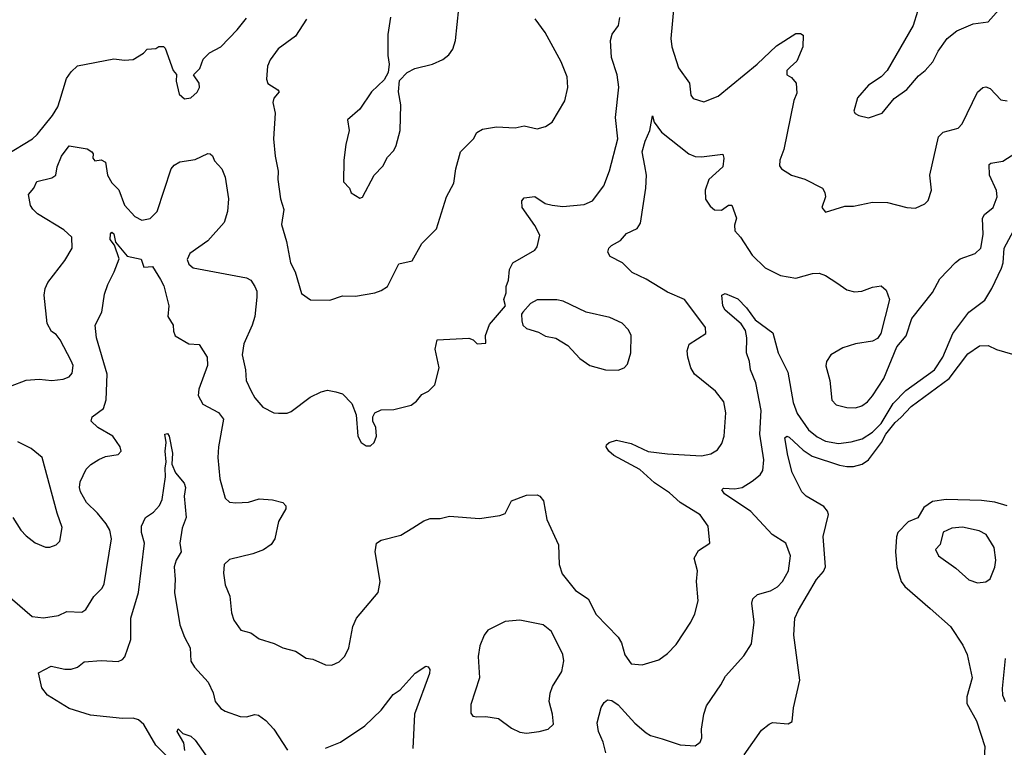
# Model space of a CAD drawing. Extents: x 1246230 to 1426786, y 660032 to 763141.
# Tile 297 of 566: x 1352654 to 1357261, y 679611 to 683012. Entities that reach past the tile are written whole.
import ezdxf

# ---------------------------------------------------------------- set-up
doc = ezdxf.new("R2010")
doc.units = 0

msp = doc.modelspace()

# ---------------------------------------------------------------- linework, layer by layer
at = {"layer": '0CON10XD'}
for points in [[(1356875, 683117.5), (1356834, 682985), (1356713.8, 682775), (1356684.3, 682745.7), (1356625, 682706.2), (1356575, 682646.7), (1356557.5, 682585), (1356563.6, 682573.6), (1356580, 682565), (1356625, 682553.8), (1356690, 682575), (1356745.8, 682644.2), (1356805, 682686.2), (1356860.3, 682749.7), (1356891.2, 682775), (1356926, 682815), (1356952, 682865), (1356994.2, 682925), (1357039.6, 682960.4), (1357115, 682992.5), (1357185, 683002.5), (1357247.4, 683072.6)], [(1355715.5, 683075), (1355701.5, 682925), (1355705.5, 682885.5), (1355737, 682787), (1355788, 682715), (1355795, 682660), (1355805, 682644), (1355855, 682628.6), (1355922, 682655), (1356105, 682804.5), (1356195, 682889.6), (1356285, 682947.5), (1356307.7, 682947.7), (1356320.7, 682940.7), (1356319.2, 682885), (1356290.9, 682819.1), (1356259.7, 682790.3), (1356243.3, 682775), (1356243.3, 682755), (1356265, 682742.5), (1356286.7, 682715), (1356290.7, 682669.3), (1356275.8, 682634.2), (1356228.8, 682405), (1356210.6, 682355), (1356209.7, 682329.7), (1356218.8, 682315), (1356265, 682285.8), (1356327.6, 682267.6), (1356410, 682225), (1356422, 682205), (1356423.8, 682185), (1356407.5, 682135), (1356425, 682113.3), (1356515, 682141.2), (1356555, 682140), (1356645, 682160), (1356715, 682158.1), (1356805, 682133.8), (1356845, 682132), (1356888.8, 682151.2), (1356905, 682167.5), (1356921.2, 682215), (1356912.5, 682285), (1356953.1, 682465), (1356975, 682486.7), (1357045.4, 682504.6), (1357064.6, 682525.4), (1357135, 682673.3), (1357160, 682695), (1357175, 682698), (1357195, 682690.8), (1357245, 682637.5), (1357275, 682632.9)], [(1352610.9, 681299.1), (1352685, 681327.8), (1352745, 681332.5), (1352805, 681325.6), (1352857.6, 681332.4), (1352885, 681342), (1352899.7, 681360.3), (1352904.2, 681395), (1352895, 681416.7), (1352843.8, 681515), (1352825, 681540), (1352803.3, 681555), (1352782.7, 681592.7), (1352768, 681725), (1352772.5, 681755), (1352785.8, 681784.2), (1352865, 681886.2), (1352899.2, 681945), (1352897.5, 681995), (1352860.2, 682030.2), (1352737.5, 682105), (1352715, 682126.2), (1352704.5, 682144.5), (1352695.6, 682195), (1352720, 682225), (1352734.4, 682255.6), (1352805, 682273.8), (1352823.3, 682285), (1352830, 682325), (1352850, 682375), (1352885, 682422.5), (1352969.1, 682409.1), (1352991.2, 682395), (1352997.5, 682385), (1352996.7, 682365), (1353005, 682352.5), (1353035, 682357.5), (1353055.6, 682345.6), (1353064.5, 682285), (1353085, 682249.2), (1353117.2, 682217.2), (1353144.6, 682145), (1353192, 682092), (1353225, 682074.5), (1353265, 682083.6), (1353296.9, 682115), (1353362.7, 682315), (1353377.3, 682332.7), (1353402.6, 682347.4), (1353475, 682358.5), (1353535, 682386.5), (1353545.6, 682385.6), (1353556.6, 682376.6), (1353565, 682352.5), (1353600, 682315), (1353615.7, 682275.7), (1353630.8, 682175), (1353625.7, 682115), (1353610, 682065), (1353535, 681978.6), (1353450.3, 681919.7), (1353438.3, 681891.7), (1353445, 681868.8), (1353465, 681851.9), (1353715, 681805.6), (1353735, 681794), (1353754.3, 681765), (1353763, 681743), (1353764.3, 681715), (1353753.9, 681625), (1353742.3, 681585), (1353702.6, 681497.4), (1353694.2, 681445), (1353710, 681375), (1353714.2, 681325), (1353737.1, 681275), (1353755, 681244), (1353791.5, 681201.5), (1353842.5, 681175), (1353865, 681172.5), (1353905, 681172.9), (1353925, 681180.8), (1354012.9, 681247.1), (1354065, 681272.9), (1354095, 681280.8), (1354132.9, 681272.9), (1354165, 681263.8), (1354208.3, 681218.3), (1354228.8, 681165), (1354236.7, 681065), (1354252.5, 681035), (1354275, 681020), (1354295, 681020), (1354313.3, 681035), (1354323.8, 681065), (1354320, 681105), (1354306.2, 681135), (1354306.7, 681155), (1354316.1, 681173.9), (1354345, 681188), (1354405, 681189.4), (1354485, 681210), (1354511.2, 681228.8), (1354535, 681260), (1354566.7, 681275), (1354596.2, 681305), (1354616.9, 681385), (1354597.3, 681472.7), (1354607.5, 681515), (1354755, 681524), (1354775.8, 681515.8), (1354795, 681497.5), (1354835, 681500), (1354833.9, 681536.1), (1354852.3, 681587.7), (1354927.5, 681675), (1354920, 681705), (1354930, 681735), (1354930, 681765), (1354941.2, 681795), (1354946.2, 681845), (1354961.2, 681875), (1355065, 681934.2), (1355075, 681950), (1355087.1, 682005), (1355065, 682050.8), (1355004.6, 682134.6), (1355004.3, 682165), (1355015, 682180), (1355065, 682185.6), (1355112.9, 682152.9), (1355145, 682144.6), (1355195, 682139.5), (1355295, 682148.1), (1355334, 682165), (1355387.1, 682235), (1355413.6, 682306.4), (1355453.3, 682455), (1355441.9, 682555), (1355457.4, 682697.4), (1355450, 682755), (1355423.1, 682835), (1355417.8, 682915), (1355425.5, 682944.5), (1355455.4, 682985), (1355462.4, 683022.4)], [(1354388.8, 683025), (1354376.4, 682943.6), (1354376.7, 682845), (1354383.3, 682805), (1354377.5, 682765), (1354359.3, 682730.7), (1354300, 682675), (1354245.9, 682594.1), (1354188, 682545), (1354195.8, 682495), (1354180.3, 682429.7), (1354170, 682355), (1354168.8, 682255), (1354197.5, 682225), (1354205, 682202.5), (1354245, 682177.5), (1354257.7, 682182.3), (1354312.9, 682285), (1354353, 682327), (1354375, 682370), (1354405, 682401.2), (1354415.7, 682425), (1354434.3, 682495), (1354437.5, 682615), (1354426.2, 682675), (1354431.7, 682728.3), (1354466.7, 682765), (1354502.5, 682785), (1354585, 682803.8), (1354633.6, 682826.4), (1354661.7, 682848.3), (1354680, 682875), (1354693.8, 682915), (1354709.2, 683065)], [(1352590.1, 682379.9), (1352713.5, 682455), (1352736.2, 682475), (1352807.1, 682565), (1352832.5, 682605), (1352842.2, 682635), (1352872.8, 682737.2), (1352895, 682769.2), (1352925, 682796), (1353095, 682830), (1353145, 682823.8), (1353185, 682826.7), (1353233.6, 682856.4), (1353250, 682875), (1353291.7, 682878.3), (1353305, 682887.5), (1353327, 682887), (1353335, 682880), (1353372.5, 682775), (1353387, 682757), (1353386.2, 682725), (1353400, 682665), (1353425, 682642.5), (1353455, 682646.7), (1353485, 682673.8), (1353496, 682695), (1353494, 682715), (1353467.5, 682755), (1353496.7, 682785), (1353511.7, 682828.3), (1353541.7, 682858.3), (1353595, 682886), (1353671.4, 682965), (1353715, 683020)], [(1353996, 683015), (1353944.6, 682935.4), (1353864, 682876), (1353826.2, 682825), (1353813.3, 682795), (1353808.8, 682735), (1353814.5, 682714.5), (1353862, 682685), (1353868, 682675), (1353842.5, 682645), (1353838.8, 682625), (1353848.8, 682575), (1353842, 682455), (1353850, 682375), (1353864, 682305), (1353862.5, 682265), (1353874.2, 682175), (1353889.2, 682125), (1353878.8, 682055), (1353902, 681975), (1353920.8, 681875), (1353943.2, 681833.2), (1353972.9, 681732.9), (1354015, 681703.3), (1354105, 681700.8), (1354165, 681720.6), (1354225, 681720), (1354315, 681735.8), (1354345, 681745.8), (1354374.5, 681765.5), (1354428.3, 681871.7), (1354491.2, 681885), (1354535, 681966.2), (1354604, 682035), (1354650.8, 682185), (1354685, 682247.5), (1354694.5, 682315.5), (1354716.7, 682395), (1354776.7, 682455), (1354793.3, 682485), (1354819.5, 682500.5), (1354885, 682511.9), (1354973, 682507), (1355015, 682515.7), (1355075, 682502), (1355115, 682512.5), (1355145, 682533.3), (1355205, 682632.5), (1355218.6, 682695), (1355215.7, 682745.7), (1355187.1, 682815), (1355112.1, 682952.1), (1355066.1, 683016.1)], [(1352965, 680910.6), (1352986.7, 680933.3), (1353023.9, 680956.1), (1353055, 680970), (1353115, 680980), (1353128.1, 680995), (1353124.3, 681015), (1353090, 681065), (1353020, 681105), (1352988.8, 681135), (1352993.8, 681155), (1353045.8, 681195), (1353059.2, 681235), (1353062.7, 681355), (1353013.1, 681525), (1353007.1, 681585), (1353038.9, 681645), (1353051.4, 681728.6), (1353065.9, 681774.1), (1353096.8, 681833.2), (1353118.9, 681895), (1353098.2, 681958.2), (1353076.8, 681985), (1353079.2, 682010.8), (1353085, 682018.8), (1353095, 682010.9), (1353103, 681973), (1353156.5, 681906.5), (1353222.1, 681892.1), (1353235, 681856), (1353275, 681858.8), (1353313, 681797), (1353327.9, 681767.9), (1353352.5, 681675), (1353346.7, 681625), (1353372.5, 681585), (1353373.8, 681556.2), (1353382, 681535), (1353445, 681497.1), (1353493.2, 681493.2), (1353531.1, 681435), (1353532.9, 681395), (1353492.5, 681285), (1353489.2, 681255), (1353511.5, 681215), (1353585, 681175.5), (1353606.9, 681145), (1353583.8, 681015), (1353581.5, 680965), (1353590, 680865), (1353615.6, 680775.6), (1353635, 680756), (1353665, 680754.2), (1353725, 680756.7), (1353775, 680772), (1353837.3, 680767.3), (1353885.8, 680755.8), (1353899.2, 680739.2), (1353898.6, 680725), (1353864.5, 680665.5), (1353848, 680585), (1353830.9, 680559.1), (1353795, 680534.3), (1353745.4, 680514.6), (1353635, 680489.2), (1353610, 680465), (1353608, 680425), (1353615, 680370), (1353636.6, 680316.6), (1353645, 680240), (1353655.8, 680205), (1353688.7, 680158.7), (1353735, 680146), (1353775, 680117.5), (1353845.4, 680095.4), (1353885, 680076), (1353945, 680060), (1353995, 680028), (1354025, 680022), (1354085, 679996), (1354115, 679994), (1354149.1, 680010.9), (1354175, 680036.7), (1354194.2, 680075), (1354212.2, 680175), (1354229.4, 680215), (1354330.8, 680335), (1354340.8, 680385), (1354318, 680525), (1354323.8, 680565), (1354345, 680578.8), (1354437.9, 680602.1), (1354493, 680637), (1354545, 680670), (1354575, 680680), (1354620.7, 680680.7), (1354665, 680691.2), (1354805, 680680), (1354900, 680695), (1354926, 680704), (1354955, 680762.5), (1355025, 680790), (1355075, 680791.2), (1355087.5, 680785), (1355105, 680762.5), (1355120, 680675), (1355175, 680557.5), (1355177.8, 680465), (1355192.1, 680422.1), (1355255, 680344.4), (1355314.7, 680304.7), (1355351.2, 680231.2), (1355454.3, 680125), (1355469.3, 680099.3), (1355485, 680043.3), (1355515, 680001.2), (1355566.1, 679996.1), (1355645, 680018.8), (1355685, 680048.8), (1355725, 680091.2), (1355794.4, 680195.6), (1355812.9, 680235), (1355828.1, 680295), (1355820.6, 680385), (1355825.5, 680435), (1355810.6, 680495), (1355830, 680530), (1355883.8, 680565), (1355875.6, 680645), (1355837.9, 680697.9), (1355745.2, 680755.2), (1355695, 680800.5), (1355625, 680847.8), (1355555, 680910), (1355433.8, 680975), (1355410, 680995), (1355397.5, 681015), (1355400, 681025), (1355412.5, 681035), (1355445.8, 681045.8), (1355515, 681030.8), (1355595, 680993.8), (1355685, 680982.1), (1355845, 680972.7), (1355887.6, 680982.4), (1355918.6, 681001.4), (1355939.8, 681030.2), (1355950, 681065), (1355958.1, 681175), (1355948.6, 681225), (1355910, 681275), (1355810.8, 681355), (1355794.5, 681384.5), (1355781.1, 681435), (1355777.1, 681465), (1355786.2, 681495), (1355864, 681546), (1355862.7, 681572.7), (1355855.8, 681585), (1355764.4, 681705), (1355685, 681738.5), (1355585, 681799.5), (1355520.3, 681830.3), (1355475, 681875.7), (1355416.7, 681905), (1355406.2, 681925), (1355411.2, 681945), (1355423.2, 681956.8), (1355465, 681980), (1355493.3, 682013.3), (1355543.2, 682036.8), (1355559.1, 682060.9), (1355584.2, 682225), (1355587.4, 682285), (1355578.8, 682328.8), (1355566.2, 682395), (1355580, 682445), (1355603.1, 682495), (1355615, 682562.5), (1355623.3, 682533.3), (1355656.8, 682486.8), (1355785, 682385.8), (1355815, 682372.9), (1355845, 682370.8), (1355943.8, 682383.8), (1355949.2, 682365), (1355944.4, 682325), (1355878.8, 682265), (1355860.8, 682215), (1355863.2, 682173.2), (1355885, 682140), (1355905, 682123.8), (1355938, 682122), (1355970, 682145), (1355985.7, 682145.7), (1356008.8, 682085), (1355998.3, 682051.7), (1356000, 682025), (1356026.9, 681995), (1356081.2, 681911.2), (1356142.9, 681852.9), (1356214.1, 681815.9), (1356285, 681804.2), (1356363.6, 681826.4), (1356395, 681826.9), (1356425, 681815.7), (1356477.5, 681782.5), (1356525, 681750), (1356560.3, 681740.3), (1356595, 681742.5), (1356645, 681761.2), (1356685, 681767.5), (1356708.3, 681748.3), (1356723.6, 681703.6), (1356683.3, 681545), (1356667.7, 681522.3), (1356645, 681510), (1356565, 681496.9), (1356505, 681478.1), (1356448.8, 681445), (1356429.2, 681415), (1356425.9, 681394.1), (1356444.4, 681325), (1356453.4, 681233.4), (1356475, 681212.5), (1356525, 681198.5), (1356565, 681197.5), (1356595, 681206.4), (1356621.5, 681225), (1356645, 681254.4), (1356697.7, 681335), (1356757.6, 681482.4), (1356802, 681535), (1356828.6, 681615), (1356925, 681737.5), (1356959.4, 681800.6), (1357032.6, 681877.4), (1357055.4, 681894.6), (1357125, 681918.9), (1357151.9, 681945), (1357161.8, 682008.2), (1357158.9, 682085), (1357168.6, 682101.4), (1357208.9, 682135), (1357228.2, 682185), (1357224, 682214), (1357191.2, 682285), (1357190, 682335), (1357198.3, 682341.7), (1357255, 682351.4), (1357315, 682390.6)], [(1355396.8, 679585), (1355384.6, 679635), (1355362.1, 679685), (1355356.2, 679725), (1355375, 679796.2), (1355389.5, 679820.5), (1355405, 679832), (1355425, 679830), (1355455, 679808.9), (1355533, 679723), (1355585, 679677.5), (1355605, 679665.4), (1355660.6, 679649.4), (1355745, 679621.4), (1355815, 679618), (1355838, 679635), (1355846, 679655), (1355844.4, 679695), (1355854.6, 679765.4), (1355867.1, 679805), (1355935, 679902), (1355956.4, 679943.6), (1356042.3, 680037.7), (1356078, 680095), (1356090, 680195), (1356080, 680285), (1356084.4, 680305), (1356106.2, 680325), (1356167.5, 680342.5), (1356199.9, 680360.1), (1356224, 680386), (1356251.8, 680435), (1356260, 680505), (1356238.8, 680565), (1356175, 680606), (1356075, 680712.5), (1355952.5, 680795), (1355940, 680815), (1355948, 680822), (1356000.8, 680819.2), (1356035, 680825.3), (1356081.8, 680855), (1356119.1, 680885), (1356131.8, 680905), (1356136.6, 680955), (1356118, 681075), (1356123.1, 681185), (1356099, 681315), (1356073.9, 681375), (1356069.3, 681415), (1356055.3, 681455.3), (1356056, 681525), (1356049.4, 681559.4), (1356030.4, 681590.4), (1355954.3, 681655), (1355943.8, 681675), (1355940, 681725), (1355955, 681732.5), (1356015, 681708), (1356055, 681665.6), (1356095, 681608.8), (1356178.2, 681548.2), (1356203.1, 681455), (1356248.1, 681365), (1356272.5, 681222.5), (1356291.9, 681171.9), (1356345.2, 681095.2), (1356385, 681061.5), (1356425, 681041.5), (1356485, 681030.8), (1356545, 681038.2), (1356596.6, 681053.4), (1356645, 681084.1), (1356684.7, 681125), (1356741.9, 681218.1), (1356801, 681279), (1356934.4, 681375), (1356973.5, 681435), (1357020.9, 681545), (1357094.8, 681645.2), (1357169.5, 681700.5), (1357203.1, 681755), (1357248.6, 681851.4), (1357256, 681875), (1357260.8, 681945), (1357304.1, 682025)], [(1355455, 681373.3), (1355482.5, 681385), (1355498.3, 681401.7), (1355514, 681455), (1355515.7, 681535.7), (1355503, 681563), (1355473.2, 681593.2), (1355415, 681620.6), (1355304.5, 681644.5), (1355196.6, 681696.6), (1355167.7, 681702.3), (1355075, 681702), (1355044.2, 681685.8), (1355007.5, 681645), (1355002.5, 681635), (1355003.8, 681605), (1355008.8, 681585), (1355025, 681568.8), (1355081.7, 681551.7), (1355115, 681533.3), (1355162.7, 681522.7), (1355218.8, 681488.8), (1355275, 681428.8), (1355322.5, 681395), (1355395, 681376), (1355455, 681373.3)], [(1356044, 679576), (1356125, 679691.2), (1356160.9, 679719.1), (1356175.9, 679725.9), (1356249.5, 679720.5), (1356269.2, 679730.8), (1356274.4, 679795), (1356304.4, 679925), (1356277, 680135), (1356280.8, 680215), (1356297.9, 680252.1), (1356382.8, 680395), (1356415, 680432.5), (1356424.2, 680455), (1356414.2, 680595.8), (1356438.3, 680698.3), (1356434.6, 680715), (1356416.7, 680736.7), (1356334, 680785), (1356314.2, 680805), (1356268.5, 680895), (1356247.7, 680975), (1356235, 681057.5), (1356244.3, 681065.7), (1356255, 681060.6), (1356319.4, 680999.4), (1356361.4, 680971.4), (1356489.9, 680930.1), (1356525, 680922.8), (1356555, 680924), (1356595.4, 680935), (1356625, 680954.4), (1356686.8, 681035), (1356706.9, 681075), (1356750.7, 681129.3), (1356777.4, 681152.6), (1356825, 681203.4), (1357002.6, 681335), (1357090.5, 681449.5), (1357145, 681486.9), (1357185, 681489.7), (1357225, 681470.2), (1357299, 681449)], [(1353345, 679565.6), (1353290.6, 679620.6), (1353235, 679716.5), (1353209.5, 679739.5), (1353185, 679746.3), (1353135, 679745.3), (1352985, 679760.8), (1352885, 679792.7), (1352783.3, 679855), (1352758.3, 679888.3), (1352741.2, 679958.8), (1352800.6, 679989.4), (1352865, 679975.4), (1352895, 679976.2), (1352925, 679985.5), (1352955, 680009.6), (1353035, 680016), (1353115, 680011.8), (1353135, 680020.5), (1353146.2, 680033.8), (1353173.5, 680115), (1353174.6, 680215), (1353210, 680335), (1353237.3, 680565), (1353223.5, 680615), (1353224.3, 680645), (1353243.3, 680685), (1353279.8, 680710.2), (1353308.2, 680741.8), (1353321.2, 680768.8), (1353336, 680875), (1353333.9, 680915), (1353339.3, 680945), (1353334.2, 680995), (1353340, 681035), (1353332.5, 681075), (1353345, 681077.5), (1353353.3, 681065), (1353368.9, 680985), (1353365.6, 680935), (1353383.4, 680893.4), (1353424, 680845), (1353430, 680825), (1353424.3, 680785), (1353433.5, 680685), (1353414.3, 680635), (1353403.1, 680565), (1353410, 680525), (1353385.5, 680485), (1353377.5, 680455), (1353382.2, 680395), (1353378.6, 680335), (1353403.9, 680183.9), (1353424.4, 680125), (1353451.1, 680075), (1353455, 680013.3), (1353471.9, 679985), (1353535.8, 679915), (1353559.2, 679865), (1353568.6, 679825), (1353595, 679792.5), (1353615, 679779.2), (1353685, 679754.2), (1353715, 679752.5), (1353755, 679763.8), (1353771.2, 679761.2), (1353805.7, 679735.7), (1353843.8, 679695), (1353906.4, 679596.4)], [(1352622, 680685), (1352660, 680625), (1352685, 680598.8), (1352725.8, 680565.8), (1352775, 680546.2), (1352795, 680546.2), (1352825, 680557.5), (1352842.5, 680575), (1352852.3, 680637.7), (1352828.9, 680705), (1352759.2, 680965), (1352707.8, 681007.8), (1352645, 681038.1)], [(1352561.2, 680351.2), (1352712.1, 680222.1), (1352765, 680215.7), (1352835, 680227.1), (1352875, 680245.7), (1352945, 680243.1), (1352964, 680255), (1353000.8, 680315), (1353040, 680355), (1353050, 680375), (1353083.1, 680585), (1353075.3, 680625), (1353059.1, 680655), (1353018.4, 680705), (1352966.9, 680755), (1352938.7, 680805), (1352934.2, 680825), (1352937.5, 680852.5), (1352965, 680910.6)], [(1357275, 680740), (1357217.1, 680757.1), (1357155, 680764.6), (1356988.9, 680768.9), (1356925, 680759.6), (1356885, 680732.2), (1356856.5, 680683.5), (1356810.8, 680665), (1356763.3, 680615), (1356756.3, 680595), (1356751.3, 680525), (1356759, 680455), (1356778, 680385), (1356795, 680362.2), (1356915, 680260), (1357009.4, 680175), (1357067.6, 680087.6), (1357086.8, 680045), (1357110.3, 679935), (1357086, 679846), (1357085.3, 679815.3), (1357131.8, 679735), (1357169.3, 679615), (1357165.3, 679525)], [(1357135, 680380), (1357175, 680383.8), (1357195, 680397.5), (1357217.3, 680452.7), (1357220.9, 680485), (1357213.3, 680545), (1357175.6, 680605), (1357143.2, 680623.2), (1357065, 680640.4), (1357015, 680635.4), (1356975, 680617.1), (1356960.7, 680559.3), (1356940, 680535), (1356952.5, 680505), (1357035, 680447.5), (1357095, 680394.2), (1357135, 680380)], [(1355025, 679677.1), (1355085, 679684.3), (1355127.5, 679695), (1355151.2, 679718.8), (1355147.5, 679765), (1355131.9, 679825), (1355135.6, 679864.4), (1355147.5, 679895), (1355191.4, 679965), (1355200, 680015), (1355195.6, 680045), (1355141.7, 680151.7), (1355102.7, 680182.7), (1354995, 680204.4), (1354925, 680198.1), (1354845, 680157.5), (1354828.1, 680135), (1354806.9, 680085), (1354800, 680035), (1354805.6, 679935), (1354765, 679810), (1354765, 679770), (1354775, 679756.7), (1354792.3, 679752.3), (1354835, 679754.2), (1354895, 679745.6), (1354955, 679700), (1354995, 679681.4), (1355025, 679677.1)], [(1354085, 679605.8), (1354155.5, 679634.5), (1354269.3, 679710.7), (1354345.5, 679784.5), (1354402.3, 679857.7), (1354435, 679880), (1354505, 679956.7), (1354555, 679990), (1354565, 679987.5), (1354573.3, 679975), (1354572, 679955), (1354500.8, 679765), (1354493.5, 679605)], [(1357265.6, 680025), (1357250.5, 679885), (1357253.3, 679855), (1357265.9, 679824.1)], [(1353427.4, 679595), (1353421.8, 679631.8), (1353391.2, 679685), (1353395, 679696.2), (1353417.5, 679675), (1353455, 679662.9), (1353475, 679644), (1353530.5, 679565)]]:
    msp.add_lwpolyline(points, dxfattribs=at)

doc.saveas('drawing.dxf')
